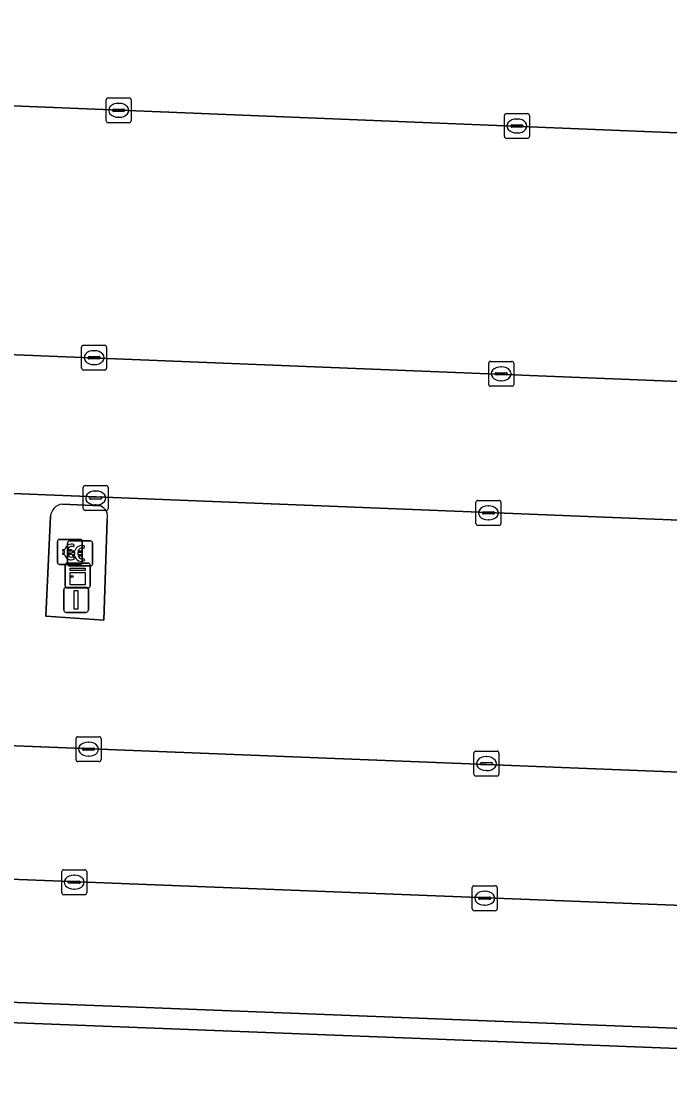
# Model space of a CAD drawing. Extents: x 160888 to 161385, y 386490 to 386908.
# Drawn here: x 160988.45 to 161014.47, y 386590.06 to 386632.78 of the extents above; entities that cross this region are included whole.
import ezdxf

# ---------------------------------------------------------------- set-up
doc = ezdxf.new("R2010")
doc.units = 0
for name, color, linetype in [('IMGEO_Betaalautomaat', 7, 'Continuous'), ('IMGEO_Kast', 7, 'Continuous'), ('IMGEO_Kolk', 7, 'Continuous'), ('IMGEO_Lichtmast', 7, 'Continuous'), ('IMGEO_Parkeervlak_open', 7, 'Continuous'), ('IMGEO_Rijbaan_lokaal_open', 7, 'Continuous'), ('IMGEO_Verkeerseiland_open', 7, 'Continuous'), ('IMGEO_Voetpad_open', 7, 'Continuous')]:
    doc.layers.add(name, color=color, linetype=linetype)

msp = doc.modelspace()

# ---------------------------------------------------------------- linework, layer by layer
at = {"layer": 'IMGEO_Betaalautomaat'}
for p, q in [((160989.901, 386611.056), (160989.901, 386611.897)), ((160989.901, 386611.897), (160989.901, 386611.056)), ((160989.976, 386611.98), (160990.817, 386611.98)), ((160990.817, 386611.98), (160989.976, 386611.98)), ((160990.311, 386610.996), (160990.311, 386611.837)), ((160990.311, 386611.837), (160990.311, 386610.996)), ((160990.386, 386611.92), (160991.227, 386611.92)), ((160991.227, 386611.92), (160990.386, 386611.92)), ((160990.563, 386611.785), (160990.546, 386611.685)), ((160990.9, 386611.906), (160990.9, 386611.065)), ((160990.9, 386611.065), (160990.9, 386611.906)), ((160991.31, 386611.846), (160991.31, 386611.005)), ((160991.31, 386611.005), (160991.31, 386611.846)), ((160990.184, 386611.444), (160990.184, 386611.512)), ((160990.305, 386611.512), (160990.305, 386611.444)), ((160990.594, 386611.384), (160990.594, 386611.452)), ((160990.715, 386611.452), (160990.715, 386611.384)), ((160990.973, 386611.725), (160990.956, 386611.625)), ((160990.826, 386610.981), (160989.985, 386610.981)), ((160989.985, 386610.981), (160990.826, 386610.981)), ((160991.236, 386610.921), (160990.395, 386610.921)), ((160990.395, 386610.921), (160991.236, 386610.921)), ((160990.55, 386611.279), (160990.572, 386611.192)), ((160990.96, 386611.219), (160990.982, 386611.132))]:
    msp.add_line(p, q, dxfattribs=at)
for points in [[(160990.184, 386611.512), (160990.115, 386611.512), (160990.115, 386611.581), (160990.194, 386611.581)], [(160990.189, 386611.375), (160990.115, 386611.375), (160990.115, 386611.444), (160990.184, 386611.444)], [(160990.316, 386611.581), (160990.463, 386611.581), (160990.463, 386611.512), (160990.305, 386611.512)], [(160990.305, 386611.444), (160990.463, 386611.444), (160990.463, 386611.375), (160990.319, 386611.375)], [(160990.594, 386611.452), (160990.525, 386611.452), (160990.525, 386611.521), (160990.604, 386611.521)], [(160990.599, 386611.315), (160990.525, 386611.315), (160990.525, 386611.384), (160990.594, 386611.384)], [(160990.726, 386611.521), (160990.873, 386611.521), (160990.873, 386611.452), (160990.715, 386611.452)], [(160990.715, 386611.384), (160990.873, 386611.384), (160990.873, 386611.315), (160990.729, 386611.315)]]:
    msp.add_lwpolyline(points, dxfattribs=at)
for centre, radius, start, end in [((160989.979, 386611.903), 0.0779, 92.4484, 184.2845), ((160989.979, 386611.903), 0.0779, 92.4484, 184.2845), ((160990.477, 386611.505), 0.293, 73.014, 165.0139), ((160990.389, 386611.843), 0.0779, 92.4484, 184.2845), ((160990.389, 386611.843), 0.0779, 92.4484, 184.2845), ((160990.823, 386611.903), 0.0779, 2.4484, 94.2845), ((160990.823, 386611.903), 0.0779, 2.4484, 94.2845), ((160991.233, 386611.843), 0.0779, 2.4484, 94.2845), ((160991.233, 386611.843), 0.0779, 2.4484, 94.2845), ((160990.45, 386611.43), 0.267, 191.8096, 297.0389), ((160990.483, 386611.518), 0.179, 69.3236, 159.5683), ((160990.483, 386611.445), 0.179, 202.7625, 291.8693), ((160990.887, 386611.445), 0.293, 73.014, 165.0139), ((160990.893, 386611.458), 0.179, 69.3236, 159.5683), ((160989.979, 386611.059), 0.0779, 182.4484, 274.2845), ((160989.979, 386611.059), 0.0779, 182.4484, 274.2845), ((160990.389, 386610.999), 0.0779, 182.4484, 274.2845), ((160990.389, 386610.999), 0.0779, 182.4484, 274.2845), ((160990.86, 386611.37), 0.267, 191.8096, 297.0389), ((160990.893, 386611.385), 0.179, 202.7625, 291.8693), ((160990.823, 386611.059), 0.0779, 272.4484, 4.2845), ((160990.823, 386611.059), 0.0779, 272.4484, 4.2845), ((160991.233, 386610.999), 0.0779, 272.4484, 4.2845), ((160991.233, 386610.999), 0.0779, 272.4484, 4.2845)]:
    msp.add_arc(centre, radius, start, end, dxfattribs=at)
at = {"layer": 'IMGEO_Kast'}
for p, q in [((160990.213, 386610.109), (160990.213, 386610.95)), ((160990.213, 386610.95), (160990.213, 386610.109)), ((160990.288, 386611.034), (160991.129, 386611.034)), ((160991.129, 386611.034), (160990.288, 386611.034)), ((160991.213, 386610.959), (160991.213, 386610.118)), ((160991.213, 386610.118), (160991.213, 386610.959)), ((160991.138, 386610.034), (160990.297, 386610.034)), ((160990.297, 386610.034), (160991.138, 386610.034))]:
    msp.add_line(p, q, dxfattribs=at)
for points in [[(160990.408, 386610.824), (160991.008, 386610.824), (160991.008, 386610.739), (160990.408, 386610.739), (160990.408, 386610.824)], [(160990.408, 386610.649), (160991.008, 386610.649), (160991.008, 386610.16), (160990.408, 386610.16), (160990.408, 386610.649)]]:
    msp.add_lwpolyline(points, dxfattribs=at)
msp.add_circle((160990.492, 386610.498), 0.0377, dxfattribs=at)
for centre, start, end in [((160990.291, 386610.956), 92.4484, 184.2845), ((160990.291, 386610.956), 92.4484, 184.2845), ((160991.135, 386610.956), 2.4484, 94.2845), ((160991.135, 386610.956), 2.4484, 94.2845), ((160990.291, 386610.112), 182.4484, 274.2845), ((160990.291, 386610.112), 182.4484, 274.2845), ((160991.135, 386610.112), 272.4484, 4.2845), ((160991.135, 386610.112), 272.4484, 4.2845)]:
    msp.add_arc(centre, 0.0779, start, end, dxfattribs=at)
at = {"layer": 'IMGEO_Kolk'}
for p, q in [((160991.933, 386629.707), (160992.785, 386629.707)), ((160991.858, 386628.781), (160991.858, 386629.633)), ((160992.346, 386629.487), (160992.371, 386629.487)), ((160992.859, 386629.633), (160992.859, 386628.781)), ((160992.117, 386629.201), (160992.117, 386629.213)), ((160992.555, 386629.164), (160992.157, 386629.164)), ((160992.16, 386629.25), (160992.558, 386629.25)), ((160992.369, 386628.927), (160992.344, 386628.927)), ((160992.601, 386629.213), (160992.601, 386629.201)), ((161007.838, 386628.152), (161007.838, 386629.004)), ((161007.913, 386629.078), (161008.765, 386629.078)), ((161008.326, 386628.858), (161008.351, 386628.858)), ((161008.839, 386629.004), (161008.839, 386628.152)), ((160992.785, 386628.707), (160991.933, 386628.707)), ((161008.097, 386628.572), (161008.097, 386628.584)), ((161008.535, 386628.535), (161008.137, 386628.535)), ((161008.14, 386628.621), (161008.538, 386628.621)), ((161008.581, 386628.584), (161008.581, 386628.572)), ((161008.765, 386628.078), (161007.913, 386628.078)), ((161008.349, 386628.298), (161008.324, 386628.298)), ((160990.87, 386618.853), (160990.87, 386619.705)), ((160990.945, 386619.779), (160991.797, 386619.779)), ((160991.358, 386619.559), (160991.383, 386619.559)), ((160991.871, 386619.705), (160991.871, 386618.853)), ((160991.129, 386619.273), (160991.129, 386619.285)), ((160991.567, 386619.236), (160991.169, 386619.236)), ((160991.172, 386619.322), (160991.57, 386619.322)), ((160991.613, 386619.285), (160991.613, 386619.273)), ((161007.207, 386618.205), (161007.207, 386619.057)), ((161007.282, 386619.131), (161008.134, 386619.131)), ((161008.208, 386619.057), (161008.208, 386618.205)), ((160991.797, 386618.779), (160990.945, 386618.779)), ((160991.381, 386618.999), (160991.356, 386618.999)), ((161007.466, 386618.625), (161007.466, 386618.637)), ((161007.904, 386618.588), (161007.506, 386618.588)), ((161007.509, 386618.674), (161007.907, 386618.674)), ((161007.695, 386618.911), (161007.72, 386618.911)), ((161007.95, 386618.637), (161007.95, 386618.625)), ((161007.718, 386618.351), (161007.693, 386618.351)), ((161008.134, 386618.131), (161007.282, 386618.131)), ((160990.935, 386613.22), (160990.935, 386614.072)), ((160991.01, 386614.146), (160991.862, 386614.146)), ((160991.423, 386613.926), (160991.448, 386613.926)), ((160991.936, 386614.072), (160991.936, 386613.22)), ((160991.194, 386613.64), (160991.194, 386613.652)), ((160991.632, 386613.603), (160991.234, 386613.603)), ((160991.237, 386613.689), (160991.635, 386613.689)), ((160991.678, 386613.652), (160991.678, 386613.64)), ((161006.694, 386612.621), (161006.694, 386613.473)), ((161006.769, 386613.547), (161007.621, 386613.547)), ((161007.695, 386613.473), (161007.695, 386612.621)), ((160991.862, 386613.146), (160991.01, 386613.146)), ((160991.446, 386613.366), (160991.421, 386613.366)), ((161006.953, 386613.041), (161006.953, 386613.053)), ((161006.996, 386613.09), (161007.394, 386613.09)), ((161007.182, 386613.327), (161007.207, 386613.327)), ((161007.437, 386613.053), (161007.437, 386613.041)), ((161007.391, 386613.004), (161006.993, 386613.004)), ((161007.205, 386612.767), (161007.18, 386612.767)), ((161007.621, 386612.547), (161006.769, 386612.547)), ((160990.725, 386604.065), (160991.577, 386604.065)), ((160990.65, 386603.139), (160990.65, 386603.991)), ((160991.138, 386603.845), (160991.163, 386603.845)), ((160991.651, 386603.991), (160991.651, 386603.139)), ((160990.909, 386603.559), (160990.909, 386603.571)), ((160991.347, 386603.522), (160990.949, 386603.522)), ((160990.952, 386603.608), (160991.35, 386603.608)), ((160991.161, 386603.285), (160991.136, 386603.285)), ((160991.393, 386603.571), (160991.393, 386603.559)), ((161006.614, 386602.558), (161006.614, 386603.41)), ((161006.689, 386603.484), (161007.541, 386603.484)), ((161007.102, 386603.264), (161007.127, 386603.264)), ((161007.615, 386603.41), (161007.615, 386602.558)), ((160991.577, 386603.065), (160990.725, 386603.065)), ((161006.873, 386602.978), (161006.873, 386602.99)), ((161007.311, 386602.941), (161006.913, 386602.941)), ((161006.916, 386603.027), (161007.314, 386603.027)), ((161007.357, 386602.99), (161007.357, 386602.978)), ((161007.541, 386602.484), (161006.689, 386602.484)), ((161007.125, 386602.704), (161007.1, 386602.704)), ((160990.078, 386597.796), (160990.078, 386598.648)), ((160990.153, 386598.722), (160991.005, 386598.722)), ((160991.079, 386598.648), (160991.079, 386597.796)), ((160990.337, 386598.216), (160990.337, 386598.228)), ((160990.775, 386598.179), (160990.377, 386598.179)), ((160990.38, 386598.265), (160990.778, 386598.265)), ((160990.566, 386598.502), (160990.591, 386598.502)), ((160990.821, 386598.228), (160990.821, 386598.216)), ((161006.619, 386598.081), (161007.471, 386598.081)), ((160991.005, 386597.722), (160990.153, 386597.722)), ((160990.589, 386597.942), (160990.564, 386597.942)), ((161006.544, 386597.155), (161006.544, 386598.007)), ((161007.032, 386597.861), (161007.057, 386597.861)), ((161007.545, 386598.007), (161007.545, 386597.155)), ((161006.803, 386597.575), (161006.803, 386597.587)), ((161007.241, 386597.538), (161006.843, 386597.538)), ((161006.846, 386597.624), (161007.244, 386597.624)), ((161007.055, 386597.301), (161007.03, 386597.301)), ((161007.287, 386597.587), (161007.287, 386597.575)), ((161007.471, 386597.081), (161006.619, 386597.081))]:
    msp.add_line(p, q, dxfattribs=at)
for points in [[(160991.933, 386629.707), (160992.785, 386629.707)], [(160991.858, 386628.781), (160991.858, 386629.633)], [(160992.859, 386629.633), (160992.859, 386628.781)], [(161007.838, 386628.152), (161007.838, 386629.004)], [(161007.913, 386629.078), (161008.765, 386629.078)], [(161008.839, 386629.004), (161008.839, 386628.152)], [(160992.785, 386628.707), (160991.933, 386628.707)], [(161008.765, 386628.078), (161007.913, 386628.078)], [(160990.87, 386618.853), (160990.87, 386619.705)], [(160990.945, 386619.779), (160991.797, 386619.779)], [(160991.871, 386619.705), (160991.871, 386618.853)], [(161007.207, 386618.205), (161007.207, 386619.057)], [(161007.282, 386619.131), (161008.134, 386619.131)], [(161008.208, 386619.057), (161008.208, 386618.205)], [(160991.797, 386618.779), (160990.945, 386618.779)], [(161008.134, 386618.131), (161007.282, 386618.131)], [(160990.935, 386613.22), (160990.935, 386614.072)], [(160991.01, 386614.146), (160991.862, 386614.146)], [(160991.936, 386614.072), (160991.936, 386613.22)], [(161006.694, 386612.621), (161006.694, 386613.473)], [(161006.769, 386613.547), (161007.621, 386613.547)], [(161007.695, 386613.473), (161007.695, 386612.621)], [(160991.862, 386613.146), (160991.01, 386613.146)], [(161007.621, 386612.547), (161006.769, 386612.547)], [(160990.725, 386604.065), (160991.577, 386604.065)], [(160990.65, 386603.139), (160990.65, 386603.991)], [(160991.651, 386603.991), (160991.651, 386603.139)], [(161006.614, 386602.558), (161006.614, 386603.41)], [(161006.689, 386603.484), (161007.541, 386603.484)], [(161007.615, 386603.41), (161007.615, 386602.558)], [(160991.577, 386603.065), (160990.725, 386603.065)], [(161007.541, 386602.484), (161006.689, 386602.484)], [(160990.078, 386597.796), (160990.078, 386598.648)], [(160990.153, 386598.722), (160991.005, 386598.722)], [(160991.079, 386598.648), (160991.079, 386597.796)], [(161006.619, 386598.081), (161007.471, 386598.081)], [(160991.005, 386597.722), (160990.153, 386597.722)], [(161006.544, 386597.155), (161006.544, 386598.007)], [(161007.545, 386598.007), (161007.545, 386597.155)], [(161007.471, 386597.081), (161006.619, 386597.081)]]:
    msp.add_lwpolyline(points, dxfattribs=at)
for centre, radius, start, end in [((160991.935, 386629.631), 0.0765, 91.552, 178.448), ((160991.935, 386629.631), 0.0765, 91.552, 178.448), ((160992.783, 386629.631), 0.0765, 1.552, 88.448), ((160992.783, 386629.631), 0.0765, 1.552, 88.448), ((160992.157, 386629.21), 0.0403, 85.8775, 175.7526), ((160992.154, 386629.2), 0.0366, 178.938, 274.7102), ((160992.558, 386629.207), 0.043, 264.8664, 352.4533), ((160992.562, 386629.212), 0.0386, 1.7309, 96.639), ((161007.915, 386629.002), 0.0765, 91.552, 178.448), ((161007.915, 386629.002), 0.0765, 91.552, 178.448), ((161008.763, 386629.002), 0.0765, 1.552, 88.448), ((161008.763, 386629.002), 0.0765, 1.552, 88.448), ((160991.935, 386628.783), 0.0765, 181.552, 268.448), ((160991.935, 386628.783), 0.0765, 181.552, 268.448), ((160992.783, 386628.783), 0.0765, 271.552, 358.448), ((160992.783, 386628.783), 0.0765, 271.552, 358.448), ((161008.137, 386628.581), 0.0403, 85.8775, 175.7526), ((161008.134, 386628.571), 0.0366, 178.938, 274.7102), ((161008.538, 386628.578), 0.043, 264.8664, 352.4533), ((161008.542, 386628.583), 0.0386, 1.7309, 96.639), ((161007.915, 386628.154), 0.0765, 181.552, 268.448), ((161007.915, 386628.154), 0.0765, 181.552, 268.448), ((161008.763, 386628.154), 0.0765, 271.552, 358.448), ((161008.763, 386628.154), 0.0765, 271.552, 358.448), ((160990.947, 386619.703), 0.0765, 91.552, 178.448), ((160990.947, 386619.703), 0.0765, 91.552, 178.448), ((160991.795, 386619.703), 0.0765, 1.552, 88.448), ((160991.795, 386619.703), 0.0765, 1.552, 88.448), ((160991.169, 386619.282), 0.0403, 85.8775, 175.7526), ((160991.166, 386619.272), 0.0366, 178.938, 274.7102), ((160991.57, 386619.279), 0.043, 264.8664, 352.4533), ((160991.574, 386619.284), 0.0386, 1.7309, 96.639), ((161007.284, 386619.055), 0.0765, 91.552, 178.448), ((161007.284, 386619.055), 0.0765, 91.552, 178.448), ((161008.132, 386619.055), 0.0765, 1.552, 88.448), ((161008.132, 386619.055), 0.0765, 1.552, 88.448), ((160990.947, 386618.855), 0.0765, 181.552, 268.448), ((160990.947, 386618.855), 0.0765, 181.552, 268.448), ((160991.795, 386618.855), 0.0765, 271.552, 358.448), ((160991.795, 386618.855), 0.0765, 271.552, 358.448), ((161007.506, 386618.634), 0.0403, 85.8775, 175.7526), ((161007.503, 386618.624), 0.0366, 178.938, 274.7102), ((161007.907, 386618.631), 0.043, 264.8664, 352.4533), ((161007.911, 386618.636), 0.0386, 1.7309, 96.639), ((161007.284, 386618.207), 0.0765, 181.552, 268.448), ((161007.284, 386618.207), 0.0765, 181.552, 268.448), ((161008.132, 386618.207), 0.0765, 271.552, 358.448), ((161008.132, 386618.207), 0.0765, 271.552, 358.448), ((160991.012, 386614.07), 0.0765, 91.552, 178.448), ((160991.012, 386614.07), 0.0765, 91.552, 178.448), ((160991.86, 386614.07), 0.0765, 1.552, 88.448), ((160991.86, 386614.07), 0.0765, 1.552, 88.448), ((160991.234, 386613.649), 0.0403, 85.8775, 175.7526), ((160991.231, 386613.639), 0.0366, 178.938, 274.7102), ((160991.635, 386613.646), 0.043, 264.8664, 352.4533), ((160991.639, 386613.651), 0.0386, 1.7309, 96.639), ((161006.771, 386613.471), 0.0765, 91.552, 178.448), ((161006.771, 386613.471), 0.0765, 91.552, 178.448), ((161007.619, 386613.471), 0.0765, 1.552, 88.448), ((161007.619, 386613.471), 0.0765, 1.552, 88.448), ((160991.012, 386613.222), 0.0765, 181.552, 268.448), ((160991.012, 386613.222), 0.0765, 181.552, 268.448), ((160991.86, 386613.222), 0.0765, 271.552, 358.448), ((160991.86, 386613.222), 0.0765, 271.552, 358.448), ((161006.993, 386613.05), 0.0403, 85.8775, 175.7526), ((161006.99, 386613.04), 0.0366, 178.938, 274.7102), ((161007.394, 386613.047), 0.043, 264.8664, 352.4533), ((161007.398, 386613.052), 0.0386, 1.7309, 96.639), ((161006.771, 386612.623), 0.0765, 181.552, 268.448), ((161006.771, 386612.623), 0.0765, 181.552, 268.448), ((161007.619, 386612.623), 0.0765, 271.552, 358.448), ((161007.619, 386612.623), 0.0765, 271.552, 358.448), ((160990.727, 386603.989), 0.0765, 91.552, 178.448), ((160990.727, 386603.989), 0.0765, 91.552, 178.448), ((160991.575, 386603.989), 0.0765, 1.552, 88.448), ((160991.575, 386603.989), 0.0765, 1.552, 88.448), ((160990.949, 386603.568), 0.0403, 85.8775, 175.7526), ((160990.946, 386603.558), 0.0366, 178.938, 274.7102), ((160991.35, 386603.565), 0.043, 264.8664, 352.4533), ((160991.354, 386603.57), 0.0386, 1.7309, 96.639), ((161006.691, 386603.408), 0.0765, 91.552, 178.448), ((161006.691, 386603.408), 0.0765, 91.552, 178.448), ((161007.539, 386603.408), 0.0765, 1.552, 88.448), ((161007.539, 386603.408), 0.0765, 1.552, 88.448), ((160990.727, 386603.141), 0.0765, 181.552, 268.448), ((160990.727, 386603.141), 0.0765, 181.552, 268.448), ((160991.575, 386603.141), 0.0765, 271.552, 358.448), ((160991.575, 386603.141), 0.0765, 271.552, 358.448), ((161006.913, 386602.987), 0.0403, 85.8775, 175.7526), ((161006.91, 386602.977), 0.0366, 178.938, 274.7102), ((161007.314, 386602.984), 0.043, 264.8664, 352.4533), ((161007.318, 386602.989), 0.0386, 1.7309, 96.639), ((161006.691, 386602.56), 0.0765, 181.552, 268.448), ((161006.691, 386602.56), 0.0765, 181.552, 268.448), ((161007.539, 386602.56), 0.0765, 271.552, 358.448), ((161007.539, 386602.56), 0.0765, 271.552, 358.448), ((160990.155, 386598.646), 0.0765, 91.552, 178.448), ((160990.155, 386598.646), 0.0765, 91.552, 178.448), ((160991.003, 386598.646), 0.0765, 1.552, 88.448), ((160991.003, 386598.646), 0.0765, 1.552, 88.448), ((160990.377, 386598.225), 0.0403, 85.8775, 175.7526), ((160990.374, 386598.215), 0.0366, 178.938, 274.7102), ((160990.778, 386598.222), 0.043, 264.8664, 352.4533), ((160990.782, 386598.227), 0.0386, 1.7309, 96.639), ((161006.621, 386598.005), 0.0765, 91.552, 178.448), ((161006.621, 386598.005), 0.0765, 91.552, 178.448), ((161007.469, 386598.005), 0.0765, 1.552, 88.448), ((161007.469, 386598.005), 0.0765, 1.552, 88.448), ((160990.155, 386597.798), 0.0765, 181.552, 268.448), ((160990.155, 386597.798), 0.0765, 181.552, 268.448), ((160991.003, 386597.798), 0.0765, 271.552, 358.448), ((160991.003, 386597.798), 0.0765, 271.552, 358.448), ((161006.843, 386597.584), 0.0403, 85.8775, 175.7526), ((161006.84, 386597.574), 0.0366, 178.938, 274.7102), ((161007.244, 386597.581), 0.043, 264.8664, 352.4533), ((161007.248, 386597.586), 0.0386, 1.7309, 96.639), ((161006.621, 386597.157), 0.0765, 181.552, 268.448), ((161006.621, 386597.157), 0.0765, 181.552, 268.448), ((161007.469, 386597.157), 0.0765, 271.552, 358.448), ((161007.469, 386597.157), 0.0765, 271.552, 358.448)]:
    msp.add_arc(centre, radius, start, end, dxfattribs=at)
for centre, major_axis, ratio, start_param, end_param in [((160992.345, 386629.207), (-0.387, 0.002), 0.722429, 4.712389, 7.853982), ((160992.37, 386629.207), (-0.39, 0.002), 0.717154, 1.570796, 4.712389), ((161008.325, 386628.578), (-0.387, 0.002), 0.722429, 4.712389, 7.853982), ((161008.35, 386628.578), (-0.39, 0.002), 0.717154, 1.570796, 4.712389), ((160991.357, 386619.279), (-0.387, 0.002), 0.722429, 4.712389, 7.853982), ((160991.382, 386619.279), (-0.39, 0.002), 0.717154, 1.570796, 4.712389), ((161007.694, 386618.631), (-0.387, 0.002), 0.722429, 4.712389, 7.853982), ((161007.719, 386618.631), (-0.39, 0.002), 0.717154, 1.570796, 4.712389), ((160991.422, 386613.646), (-0.387, 0.002), 0.722429, 4.712389, 7.853982), ((160991.447, 386613.646), (-0.39, 0.002), 0.717154, 1.570796, 4.712389), ((161007.181, 386613.047), (-0.387, 0.002), 0.722429, 4.712389, 7.853982), ((161007.206, 386613.047), (-0.39, 0.002), 0.717154, 1.570796, 4.712389), ((160991.137, 386603.565), (-0.387, 0.002), 0.722429, 4.712389, 7.853982), ((160991.162, 386603.565), (-0.39, 0.002), 0.717154, 1.570796, 4.712389), ((161007.101, 386602.984), (-0.387, 0.002), 0.722429, 4.712389, 7.853982), ((161007.126, 386602.984), (-0.39, 0.002), 0.717154, 1.570796, 4.712389), ((160990.565, 386598.222), (-0.387, 0.002), 0.722429, 4.712389, 7.853982), ((160990.59, 386598.222), (-0.39, 0.002), 0.717154, 1.570796, 4.712389), ((161007.031, 386597.581), (-0.387, 0.002), 0.722429, 4.712389, 7.853982), ((161007.056, 386597.581), (-0.39, 0.002), 0.717154, 1.570796, 4.712389)]:
    msp.add_ellipse(centre, major_axis=major_axis, ratio=ratio, start_param=start_param, end_param=end_param, dxfattribs=at)
at = {"layer": 'IMGEO_Lichtmast'}
for p, q in [((160990.253, 386610.055), (160991.043, 386610.055)), ((160991.043, 386610.055), (160990.253, 386610.055)), ((160990.153, 386609.155), (160990.153, 386609.955)), ((160990.153, 386609.955), (160990.153, 386609.155)), ((160991.143, 386609.955), (160991.143, 386609.155)), ((160991.143, 386609.155), (160991.143, 386609.955)), ((160991.043, 386609.055), (160990.253, 386609.055)), ((160990.253, 386609.055), (160991.043, 386609.055))]:
    msp.add_line(p, q, dxfattribs=at)
msp.add_lwpolyline([(160990.573, 386609.93), (160990.723, 386609.93), (160990.723, 386609.18), (160990.573, 386609.18), (160990.573, 386609.93)], dxfattribs=at)
for centre, start, end in [((160990.253, 386609.955), 90, 180), ((160990.253, 386609.955), 90, 180), ((160991.043, 386609.955), 0, 90), ((160991.043, 386609.955), 360, 90), ((160990.253, 386609.155), 180, 270), ((160990.253, 386609.155), 180, 270), ((160991.043, 386609.155), 270, 0), ((160991.043, 386609.155), 270, 0)]:
    msp.add_arc(centre, 0.1, start, end, dxfattribs=at)
at = {"layer": 'IMGEO_Parkeervlak_open'}
for points in [[(161034.841, 386627.484), (160954.214, 386630.767)], [(160953.807, 386620.716), (160955.968, 386620.687), (161034.469, 386617.534), (161034.841, 386627.484)], [(160958.204, 386604.883), (161024.633, 386602.249), (161033.792, 386601.948), (161034.235, 386611.978), (160958.691, 386615.01)], [(160990.095, 386613.4), (160991.624, 386613.334)], [(160991.901, 386612.786), (160991.768, 386608.745), (160989.434, 386608.898), (160989.624, 386612.914)], [(161033.427, 386592.135), (161033.628, 386596.443), (161024.548, 386596.915), (160965.468, 386599.228), (160964.117, 386599.343)], [(160964.665, 386594.316), (161017.05, 386592.273), (161032.91, 386591.623)]]:
    msp.add_lwpolyline(points, dxfattribs=at)
for centre, radius, start, end in [((160990.166, 386612.86), 0.545, 97.5264, 174.2696), ((160991.451, 386612.903), 0.465, 345.4752, 68.1556)]:
    msp.add_arc(centre, radius, start, end, dxfattribs=at)
at = {"layer": 'IMGEO_Rijbaan_lokaal_open'}
for points in [[(160954.072, 386630.781), (160954.214, 386630.767), (161034.841, 386627.484), (161035.101, 386632.951), (160970.798, 386635.505), (160956.53, 386636.138), (160951.973, 386636.202), (160951.872, 386636.193)], [(160958.584, 386615.012), (160958.691, 386615.01), (161034.235, 386611.978), (161034.469, 386617.534), (160955.968, 386620.687), (160953.807, 386620.716), (160953.68, 386620.718)], [(160952.898, 386599.77), (160958.917, 386599.589), (160964.117, 386599.343), (160965.468, 386599.228), (161024.548, 386596.915), (161033.628, 386596.443), (161033.792, 386601.948), (161024.633, 386602.249), (160958.204, 386604.883)]]:
    msp.add_lwpolyline(points, dxfattribs=at)
at = {"layer": 'IMGEO_Verkeerseiland_open'}
for points in [[(160991.624, 386613.334), (160990.095, 386613.4)], [(160989.624, 386612.914), (160989.434, 386608.898), (160991.768, 386608.745), (160991.901, 386612.786)]]:
    msp.add_lwpolyline(points, dxfattribs=at)
for centre, radius, start, end in [((160990.166, 386612.86), 0.545, 97.5264, 174.2696), ((160991.451, 386612.903), 0.465, 345.4752, 68.1556)]:
    msp.add_arc(centre, radius, start, end, dxfattribs=at)
at = {"layer": 'IMGEO_Voetpad_open'}
for points in [[(160964.249, 386594.892), (160964.191, 386593.515), (161033.374, 386590.823), (161033.427, 386592.135)], [(161032.91, 386591.623), (161017.05, 386592.273), (160964.665, 386594.316)], [(161033.138, 386584.814), (161033.374, 386590.823), (160964.191, 386593.515), (160963.57, 386593.539)]]:
    msp.add_lwpolyline(points, dxfattribs=at)

doc.saveas('drawing.dxf')
